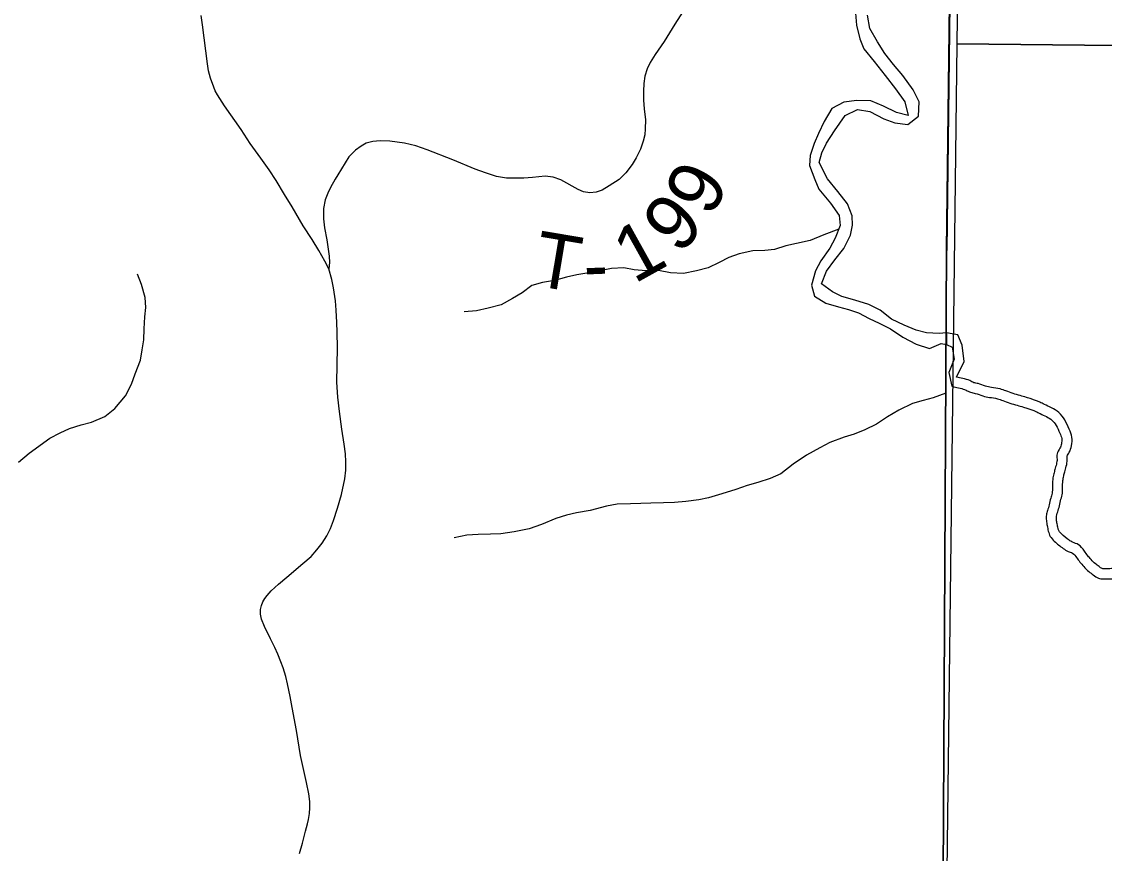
# Model space of a CAD drawing. Extents: x 0 to 191, y 0 to 55.
# Drawn here: x 147 to 147.556, y 20.562 to 20.989 of the extents above; entities that cross this region are included whole.
import ezdxf

# ---------------------------------------------------------------- set-up
doc = ezdxf.new("R2010")
doc.units = 0
for name, color, linetype in [('GM_X_Corporation', 7, 'Continuous'), ('GM_X_Minor_River', 7, 'Continuous'), ('GM_X_State_Route', 7, 'Continuous'), ('GM_X_Township_Road', 7, 'Continuous'), ('GM_X_Township_Road_Text', 7, 'Continuous')]:
    doc.layers.add(name, color=color, linetype=linetype)

msp = doc.modelspace()

# ---------------------------------------------------------------- linework, layer by layer
at = {"layer": 'GM_X_Corporation'}
for points in [[(146.94931, 22.06201), (147.41583, 22.05521), (147.41793, 22.05518), (147.49329, 22.05409), (147.49076, 21.86656), (147.48909, 21.69468), (147.48205, 21.22082), (147.48076, 21.17388), (147.48135, 21.17107), (147.48116, 21.16643), (147.48019, 21.14187), (147.48058, 21.10512), (147.48017, 21.08849), (147.4775, 21.04138), (147.47544, 20.87227), (147.47203, 20.22876), (147.46245, 19.50336), (147.46245, 19.44524), (147.45775, 19.24764), (147.44948, 18.93531), (147.29316, 18.93706), (147.2922, 18.93707), (146.93654, 18.94104)], [(147.48909, 21.69468), (147.48205, 21.22082), (147.48076, 21.17388), (147.48135, 21.17107), (147.48116, 21.16643), (147.48019, 21.14187), (147.48058, 21.10512), (147.48017, 21.08849), (147.4775, 21.04138), (147.47544, 20.87227), (147.47203, 20.22876), (147.46245, 19.50336), (147.46245, 19.44524), (147.45775, 19.24764), (147.44948, 18.93531), (147.44822, 18.85009), (147.44627, 18.74989), (147.4432, 18.61761), (150.07549, 18.61761), (150.07549, 22.0195)], [(143.27549, 18.61761), (147.4432, 18.61761), (147.44627, 18.74989), (147.44822, 18.85009), (147.44948, 18.93531), (147.45775, 19.24764), (147.46245, 19.44524), (147.46245, 19.50336), (147.47203, 20.22876), (147.47544, 20.87227), (147.4775, 21.04138), (147.48017, 21.08849), (147.48058, 21.10512), (147.48019, 21.14187), (147.48116, 21.16643), (147.48135, 21.17107), (147.48076, 21.17388), (147.48205, 21.22082), (147.48909, 21.69468)], [(148.46737, 18.92047), (148.27305, 18.92256), (148.01108, 18.92749), (147.65574, 18.93245), (147.44948, 18.93531), (147.45775, 19.24764), (147.46245, 19.44524), (147.46245, 19.50336), (147.47203, 20.22876), (147.47544, 20.87227), (147.4775, 21.04138), (147.48017, 21.08849), (147.48058, 21.10512), (147.48019, 21.14187), (147.48116, 21.16643), (147.48135, 21.17107), (147.48076, 21.17388), (147.48205, 21.22082), (147.48909, 21.69468)]]:
    msp.add_lwpolyline(points, dxfattribs=at)
for points in [[(147.48759, 21.48829), (147.99507, 21.48227), (147.98775, 20.97285), (147.48091, 20.97812)], [(147.48091, 20.97812), (147.98775, 20.97285), (147.98029, 20.45945), (147.47476, 20.46815)]]:
    msp.add_lwpolyline(points, close=True, dxfattribs=at)
at = {"layer": 'GM_X_Minor_River'}
msp.add_line((147.47545, 20.82965), (147.47538, 20.82362), dxfattribs=at)
for points in [[(147.42869, 20.99388), (147.42911, 20.98763), (147.43085, 20.98062), (147.43296, 20.97551), (147.4383, 20.96909), (147.44383, 20.96192), (147.44917, 20.95493), (147.45394, 20.94832), (147.45568, 20.94131), (147.44962, 20.94279), (147.44297, 20.94617), (147.43652, 20.94878), (147.42933, 20.94893), (147.42271, 20.94813), (147.41649, 20.94487), (147.41255, 20.93821), (147.40956, 20.93212), (147.40732, 20.92698), (147.40527, 20.92071), (147.40492, 20.91558), (147.4078, 20.90839), (147.40972, 20.90347), (147.41582, 20.8963), (147.42021, 20.88988), (147.42081, 20.88476), (147.4182, 20.87829), (147.41539, 20.87315), (147.41089, 20.86667), (147.40808, 20.86154), (147.40604, 20.85413), (147.40758, 20.84844), (147.41347, 20.84487), (147.41992, 20.84302), (147.42503, 20.84172), (147.43016, 20.84004), (147.43566, 20.83704), (147.44078, 20.8346), (147.44667, 20.83179), (147.45294, 20.82747), (147.45977, 20.82391), (147.4666, 20.82167), (147.47264, 20.82417), (147.47538, 20.82362)], [(147.44889, 20.93748), (147.45552, 20.93676), (147.46098, 20.94097), (147.46132, 20.94837), (147.45826, 20.95442), (147.45291, 20.96178), (147.44815, 20.96745), (147.44376, 20.97311), (147.43994, 20.97916), (147.43593, 20.98596), (147.43475, 20.99278)], [(147.47545, 20.82965), (147.47166, 20.82929), (147.46504, 20.82963), (147.45973, 20.83112), (147.45366, 20.83354), (147.44721, 20.83673), (147.44131, 20.84125), (147.43543, 20.84425), (147.42823, 20.84648), (147.42159, 20.84834), (147.41685, 20.85078), (147.41114, 20.85491), (147.41375, 20.86138), (147.41807, 20.8671), (147.42258, 20.87301), (147.42614, 20.87986), (147.42705, 20.88499), (147.42684, 20.88973), (147.42453, 20.89597), (147.41957, 20.9022), (147.41423, 20.90881), (147.41002, 20.91713), (147.41132, 20.92207), (147.41375, 20.92702), (147.41788, 20.93349), (147.42332, 20.94131), (147.42974, 20.94438), (147.43599, 20.94328), (147.4432, 20.93953), (147.44889, 20.93748)], [(147.4201, 20.88299), (147.41232, 20.87996), (147.40534, 20.87708), (147.39834, 20.87552), (147.39286, 20.87434), (147.38701, 20.87241), (147.38209, 20.872), (147.37584, 20.87178), (147.36885, 20.87022), (147.36356, 20.86829), (147.35866, 20.86579), (147.35299, 20.8631), (147.34695, 20.86155), (147.34033, 20.86018), (147.33352, 20.86052), (147.32745, 20.86162), (147.32102, 20.86158), (147.31496, 20.86211), (147.30966, 20.86303), (147.30322, 20.8628), (147.29812, 20.86163), (147.29169, 20.86046), (147.28545, 20.85947), (147.28016, 20.8583), (147.27392, 20.85656), (147.26787, 20.85557), (147.26239, 20.85402), (147.25731, 20.8502), (147.2524, 20.84732), (147.24655, 20.84406), (147.23994, 20.84231), (147.23389, 20.84095), (147.22765, 20.84053)], [(146.99873, 20.76329), (147.00419, 20.76787), (147.01474, 20.77553), (147.02002, 20.7784), (147.02493, 20.78052), (147.03079, 20.78245), (147.03608, 20.78381), (147.04306, 20.7867), (147.04815, 20.7909), (147.0536, 20.79738), (147.05678, 20.80328), (147.05864, 20.80861), (147.06125, 20.81564), (147.06217, 20.82096), (147.06308, 20.82608), (147.06324, 20.83178), (147.06358, 20.83785), (147.06412, 20.84278), (147.06371, 20.8479), (147.06178, 20.85453), (147.05986, 20.85983)], [(147.48055, 20.80696), (147.4844, 20.81502), (147.48339, 20.82327), (147.48118, 20.82871), (147.47545, 20.82965)], [(147.47538, 20.82362), (147.47836, 20.82227), (147.47937, 20.81623), (147.47655, 20.80939), (147.47814, 20.80227)], [(147.47507, 20.79875), (147.46845, 20.79626), (147.46335, 20.7949), (147.45787, 20.79335), (147.45089, 20.78989), (147.44504, 20.78663), (147.43938, 20.7828), (147.43335, 20.77992), (147.42787, 20.77761), (147.42277, 20.77606), (147.4154, 20.77336), (147.41031, 20.77067), (147.40352, 20.76684), (147.39654, 20.76224), (147.39033, 20.75727), (147.38485, 20.75496), (147.37843, 20.75284), (147.37295, 20.75129), (147.3671, 20.74917), (147.35992, 20.74704), (147.35312, 20.74491), (147.3482, 20.74393), (147.34139, 20.74313), (147.33572, 20.74253), (147.33004, 20.7423), (147.32342, 20.74226), (147.31831, 20.74204), (147.31301, 20.74182), (147.3062, 20.74178), (147.30072, 20.74061), (147.2924, 20.73847), (147.28522, 20.73729), (147.28012, 20.73612), (147.27464, 20.73438), (147.26727, 20.7313), (147.26104, 20.72899), (147.25329, 20.72742), (147.24649, 20.72644), (147.24119, 20.72621), (147.23475, 20.72618), (147.22889, 20.72576), (147.22246, 20.72439)]]:
    msp.add_lwpolyline(points, dxfattribs=at)
for points in [[(147.47814, 20.80227), (147.47917, 20.80193), (147.4824, 20.8012), (147.48544, 20.80027), (147.48772, 20.79914), (147.49019, 20.79859), (147.494, 20.79729), (147.49742, 20.79655), (147.5016, 20.79582), (147.50426, 20.79489), (147.51168, 20.79247), (147.51491, 20.79154), (147.51719, 20.7908), (147.52119, 20.7893), (147.52348, 20.78818), (147.52671, 20.78668), (147.52957, 20.7848), (147.53168, 20.78216), (147.5336, 20.77818), (147.53457, 20.77534), (147.5344, 20.77268), (147.53366, 20.7704), (147.53216, 20.76754), (147.53218, 20.76488), (147.53182, 20.76222), (147.53108, 20.75955), (147.53052, 20.75727), (147.52997, 20.75442), (147.52981, 20.75024), (147.52964, 20.74739), (147.5289, 20.74473), (147.52817, 20.7413), (147.52724, 20.73845), (147.52669, 20.73617), (147.52671, 20.73332), (147.5271, 20.73066), (147.52769, 20.72782), (147.52866, 20.72516), (147.53076, 20.72271), (147.53535, 20.71894), (147.53782, 20.71744), (147.54011, 20.71651), (147.54221, 20.71424), (147.54393, 20.71197), (147.54585, 20.70971), (147.54852, 20.70706), (147.55081, 20.70537), (147.55348, 20.70368), (147.55576, 20.70332), (147.55955, 20.70334), (147.56202, 20.70355), (147.56429, 20.70432), (147.56713, 20.70586), (147.5694, 20.70683), (147.57109, 20.7095), (147.57201, 20.71235), (147.57333, 20.71464), (147.5754, 20.71693), (147.57747, 20.71941), (147.57992, 20.72171), (147.58161, 20.724), (147.5852, 20.72573), (147.58767, 20.72613), (147.59127, 20.72691), (147.59411, 20.72731), (147.59677, 20.72752), (147.59904, 20.72754), (147.60169, 20.7285), (147.60453, 20.72985), (147.60698, 20.73215), (147.60905, 20.73482), (147.61131, 20.73674), (147.61377, 20.73827), (147.61605, 20.73829), (147.61606, 20.73563), (147.6157, 20.73297), (147.61534, 20.73069), (147.61517, 20.7284), (147.61518, 20.72594), (147.61653, 20.72348), (147.61939, 20.72122), (147.62112, 20.71895), (147.62303, 20.71649), (147.62532, 20.71442), (147.6278, 20.7133), (147.63009, 20.71122), (147.63105, 20.70895), (147.6324, 20.70611), (147.6328, 20.70327), (147.6332, 20.70061), (147.63379, 20.69795), (147.63437, 20.69568), (147.63592, 20.69075), (147.63651, 20.68829)], [(147.64166, 20.68913), (147.64095, 20.69214), (147.63938, 20.69711), (147.63885, 20.69917), (147.63832, 20.70156), (147.63795, 20.70401), (147.63745, 20.70763), (147.6358, 20.71109), (147.63443, 20.71432), (147.63069, 20.71771), (147.62821, 20.71883), (147.62686, 20.72005), (147.62524, 20.72213), (147.62314, 20.7249), (147.62059, 20.72691), (147.62038, 20.72729), (147.62038, 20.72822), (147.62052, 20.73008), (147.62086, 20.73221), (147.62128, 20.73529), (147.62122, 20.74353), (147.61226, 20.74347), (147.60824, 20.74095), (147.60527, 20.73844), (147.60312, 20.73567), (147.60156, 20.73421), (147.59968, 20.73331), (147.59811, 20.73274), (147.59655, 20.73273), (147.59355, 20.73249), (147.59035, 20.73205), (147.5867, 20.73125), (147.58363, 20.73076), (147.57819, 20.72813), (147.57601, 20.72519), (147.57367, 20.723), (147.57146, 20.72035), (147.56909, 20.71772), (147.56723, 20.71448), (147.56633, 20.71173), (147.56586, 20.71098), (147.56486, 20.71056), (147.56219, 20.70911), (147.56095, 20.70869), (147.55932, 20.70855), (147.55616, 20.70853), (147.55536, 20.70865), (147.55376, 20.70967), (147.55192, 20.71103), (147.54967, 20.71325), (147.548, 20.71523), (147.5462, 20.7176), (147.54314, 20.72089), (147.54017, 20.72211), (147.53837, 20.7232), (147.53442, 20.72645), (147.53323, 20.72784), (147.53272, 20.72924), (147.53223, 20.73158), (147.53191, 20.73372), (147.5319, 20.73556), (147.53225, 20.73703), (147.5332, 20.73995), (147.53396, 20.74348), (147.53481, 20.74653), (147.53502, 20.74999), (147.53516, 20.75382), (147.53561, 20.75617), (147.53612, 20.75824), (147.53693, 20.76117), (147.53739, 20.76455), (147.53738, 20.76627), (147.53847, 20.76837), (147.53955, 20.77169), (147.53983, 20.77604), (147.53843, 20.78017), (147.53611, 20.78495), (147.53313, 20.7887), (147.52925, 20.79125), (147.52572, 20.79288), (147.52326, 20.79409), (147.51891, 20.79571), (147.51644, 20.79652), (147.51321, 20.79745), (147.50593, 20.79982), (147.50292, 20.80087), (147.49842, 20.80166), (147.4954, 20.80231), (147.49161, 20.80361), (147.48947, 20.80409), (147.48736, 20.80512), (147.48374, 20.80623), (147.48055, 20.80696)]]:
    msp.add_spline(points, degree=3, dxfattribs=at)
at = {"layer": 'GM_X_State_Route'}
msp.add_lwpolyline([(147.14292, 20.5623), (147.14451, 20.56768), (147.14616, 20.57368), (147.14713, 20.57756), (147.14762, 20.57967), (147.1481, 20.58291), (147.1483, 20.58566), (147.14823, 20.58897), (147.14778, 20.59299), (147.14665, 20.59879), (147.14516, 20.60497), (147.14354, 20.61262), (147.1414, 20.62552), (147.13919, 20.63728), (147.13819, 20.64292), (147.13686, 20.64937), (147.13599, 20.65312), (147.13463, 20.65766), (147.13349, 20.66074), (147.13184, 20.66466), (147.13035, 20.66803), (147.12811, 20.6726), (147.12507, 20.67885), (147.12351, 20.68264), (147.12293, 20.68523), (147.12303, 20.68763), (147.12342, 20.68958), (147.12413, 20.69162), (147.1252, 20.69327), (147.12643, 20.69486), (147.12853, 20.69722), (147.13213, 20.70059), (147.13641, 20.70422), (147.1448, 20.71125), (147.14891, 20.71488), (147.15199, 20.71825), (147.15462, 20.72162), (147.15702, 20.72541), (147.15886, 20.7292), (147.16045, 20.73332), (147.16252, 20.73964), (147.16457, 20.74673), (147.16635, 20.75467), (147.1668, 20.75917), (147.16683, 20.76352), (147.16667, 20.76753), (147.16599, 20.77252), (147.16482, 20.7802), (147.16359, 20.78924), (147.16265, 20.79673), (147.1622, 20.80441), (147.16256, 20.8219), (147.16239, 20.83), (147.16226, 20.83499), (147.16181, 20.84141), (147.16145, 20.84614), (147.16042, 20.85281), (147.15958, 20.85699), (147.15812, 20.86258), (147.15604, 20.86646), (147.15287, 20.87196), (147.14943, 20.8777), (147.14489, 20.88472), (147.13917, 20.89438), (147.13535, 20.90073), (147.13098, 20.90788), (147.12736, 20.91347), (147.12316, 20.91935), (147.11761, 20.927), (147.11303, 20.93406), (147.10442, 20.94633), (147.1008, 20.95192), (147.09971, 20.95394), (147.09895, 20.95592), (147.09735, 20.96045), (147.09626, 20.96432), (147.09576, 20.96781), (147.09315, 20.98782), (147.09248, 20.99265)], dxfattribs=at)
at = {"layer": 'GM_X_Township_Road'}
for points in [[(147.48027, 21.08822), (147.48002, 21.08381), (147.4776, 21.04111), (147.47554, 20.872)], [(147.34316, 20.99966), (147.33589, 20.98825), (147.33031, 20.97936), (147.32577, 20.97255), (147.32312, 20.96847), (147.32156, 20.96535), (147.32046, 20.96146), (147.31981, 20.95776), (147.31974, 20.95381), (147.31974, 20.9492), (147.32013, 20.94466), (147.32078, 20.93915), (147.32065, 20.93442), (147.32033, 20.93131), (147.31961, 20.92819), (147.31812, 20.92398), (147.31598, 20.91963), (147.31391, 20.91606), (147.3106, 20.91178), (147.30723, 20.90835), (147.30217, 20.90517), (147.29847, 20.90303), (147.29542, 20.90193), (147.29218, 20.90154), (147.28894, 20.90212), (147.28615, 20.90329), (147.2772, 20.90828), (147.27324, 20.90964), (147.26929, 20.9101), (147.26274, 20.90939), (147.2582, 20.90919), (147.25424, 20.90906), (147.24931, 20.90913), (147.24426, 20.91003), (147.23861, 20.91178), (147.23323, 20.9138), (147.22175, 20.91859), (147.20859, 20.92372), (147.20275, 20.92573), (147.19698, 20.92715), (147.18946, 20.92819), (147.1844, 20.92826), (147.18064, 20.92793), (147.17726, 20.92702), (147.1746, 20.9256), (147.17175, 20.92346), (147.16838, 20.92002), (147.16261, 20.91088), (147.16131, 20.90867), (147.15885, 20.90426), (147.15761, 20.90134), (147.15625, 20.89804), (147.15535, 20.89353), (147.15528, 20.88818), (147.15593, 20.88364), (147.15702, 20.87744), (147.15773, 20.87258), (147.15818, 20.86898), (147.15839, 20.86574), (147.15812, 20.86258)]]:
    msp.add_lwpolyline(points, dxfattribs=at)

# ---------------------------------------------------------------- texts
at = {"layer": 'GM_X_Township_Road_Text'}
for s, rotation, p in [('9', 61.699, (147.35426, 20.88839)), ('9', 47.3906, (147.33793, 20.86922)), ('1', 29.1129, (147.31492, 20.85461)), ('T', 350.4285, (147.26208, 20.85422)), ('-', 2.2098, (147.28938, 20.85027))]:
    msp.add_text(s, height=0.02841, rotation=rotation, dxfattribs=at).set_placement(p)

doc.saveas('drawing.dxf')
